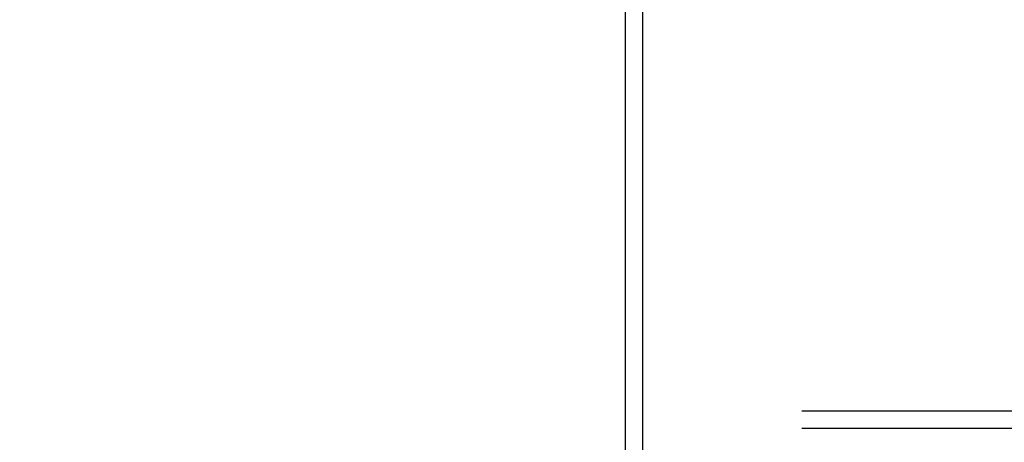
# Model space of a CAD drawing. Header units: metres. Extents: x -13 to 93, y -119 to 25.
# Tile 618 of 656: x -11.42 to -11.132, y -7.472 to -7.349. Entities that reach past the tile are written whole.
import ezdxf
from ezdxf.enums import TextEntityAlignment as Align

# ---------------------------------------------------------------- set-up
doc = ezdxf.new("R2010")
doc.units = ezdxf.units.M
doc.header["$LTSCALE"] = 0.00508
doc.linetypes.add('STYLE_17', pattern=[1.04164, 0.625, -0.20828, 0.06943, -0.13893])
for name, color, linetype, lineweight in [('Keine', 7, 'Continuous', 18), ('Plan-Kopf', 7, 'Continuous', 25), ('Plan-Planrahmen', 7, 'Continuous', 18)]:
    doc.layers.add(name, color=color, linetype=linetype, lineweight=lineweight)
doc.styles.add('Arial', font='ARIAL.TTF')

# ---------------------------------------------------------------- blocks, each defined once
blk = doc.blocks.new('planlayout_50_4')
at = {"color": 3, "linetype": 'Continuous', "lineweight": 5}
blk.add_wipeout([(-0.33845, 0.13977), (-0.33845, -0.79023), (0.93655, -0.79023), (0.93655, 0.13977)], dxfattribs=at).dxf.layer = 'Plan-Planrahmen'
blk = doc.blocks.new('*U1372')
at = {"layer": 'Plan-Planrahmen', "lineweight": 25}
for p, q in [((0.819, 0.1005), (0.819, -0.7405)), ((0.814, 0.0955), (0.814, -0.7355)), ((0.819, -0.1465), (0.814, -0.1465))]:
    blk.add_line(p, q, dxfattribs=at)
blk = doc.blocks.new('planlayout_50_3')
at = {"color": 3, "linetype": 'Continuous', "lineweight": 5}
blk.add_wipeout([(-0.40945, 0.13977), (-0.40945, -0.79023), (0.86555, -0.79023), (0.86555, 0.13977)], dxfattribs=at).dxf.layer = 'Plan-Planrahmen'
at = {"layer": 'Plan-Planrahmen', "color": 7}
blk.add_blockref('*U1372', (0, 0), dxfattribs=at)
blk = doc.blocks.new('*U1356')
for points in [[(-0.11511, 0.20925), (-0.11511, 0.21158), (-0.11998, 0.21158), (-0.11998, 0.20925)], [(-0.09801, 0.20925), (-0.09801, 0.21158), (-0.10288, 0.21158), (-0.10288, 0.20925)], [(-0.14181, 0.19665), (-0.13948, 0.19665), (-0.13948, 0.20152), (-0.14181, 0.20152)], [(-0.0651, 0.19633), (-0.06277, 0.19633), (-0.06277, 0.2012), (-0.0651, 0.2012)], [(-0.14181, 0.18549), (-0.13948, 0.18549), (-0.13948, 0.19036), (-0.14181, 0.19036)], [(-0.0651, 0.18517), (-0.06277, 0.18517), (-0.06277, 0.19003), (-0.0651, 0.19003)], [(-0.14183, 0.1764), (-0.1395, 0.1764), (-0.1395, 0.18127), (-0.14183, 0.18127)], [(-0.06508, 0.17653), (-0.06276, 0.17653), (-0.06276, 0.1814), (-0.06508, 0.1814)], [(-0.1417, 0.15556), (-0.13958, 0.15556), (-0.13958, 0.16043), (-0.1417, 0.16043)], [(-0.06508, 0.15543), (-0.06297, 0.15543), (-0.06297, 0.1603), (-0.06508, 0.1603)], [(-0.1417, 0.13806), (-0.13937, 0.13806), (-0.13937, 0.14293), (-0.1417, 0.14293)], [(-0.06508, 0.13793), (-0.06276, 0.13793), (-0.06276, 0.1428), (-0.06508, 0.1428)], [(-0.11517, 0.12781), (-0.11517, 0.13014), (-0.12004, 0.13014), (-0.12004, 0.12781)], [(-0.09178, 0.12781), (-0.09178, 0.13014), (-0.09665, 0.13014), (-0.09665, 0.12781)]]:
    blk.add_wipeout(points).dxf.layer = 'Plan-Kopf'
at = {"layer": 'Plan-Kopf', "char_height": 0.00303, "attachment_point": 1, "rotation": 90, "line_spacing_factor": 0.967741, "style": 'Arial'}
for s, insert in [('{\\C7;\\l2}', (-0.11916, 0.20925)), ('{\\C7;\\l3}', (-0.10205, 0.20925)), ('{\\C7;\\l2}', (-0.11922, 0.12781)), ('{\\C7;\\l3}', (-0.09583, 0.12781))]:
    blk.add_mtext(s, dxfattribs=dict(at, insert=insert))
at = {"layer": 'Plan-Kopf', "char_height": 0.00303, "attachment_point": 1, "line_spacing_factor": 0.967741, "style": 'Arial'}
for s, insert in [('{\\C7;\\la}', (-0.14181, 0.2007)), ('{\\C7;\\la}', (-0.0651, 0.20038)), ('{\\C7;\\le}', (-0.14181, 0.18954)), ('{\\C7;\\le}', (-0.0651, 0.18921)), ('{\\C7;\\lb}', (-0.14183, 0.18045)), ('{\\C7;\\lb}', (-0.06508, 0.18058)), ('{\\C7;\\lc}', (-0.1417, 0.15961)), ('{\\C7;\\lc}', (-0.06508, 0.15948)), ('{\\C7;\\ld}', (-0.1417, 0.14211)), ('{\\C7;\\ld}', (-0.06508, 0.14198))]:
    blk.add_mtext(s, dxfattribs=dict(at, insert=insert))
for points in [[(-0.14181, 0.15009), (-0.13948, 0.15009), (-0.13948, 0.15496), (-0.14181, 0.15496)], [(-0.0651, 0.14977), (-0.06277, 0.14977), (-0.06277, 0.15463), (-0.0651, 0.15463)]]:
    blk.add_wipeout(points).dxf.layer = 'Plan-Kopf'
for insert in [(-0.14181, 0.15414), (-0.0651, 0.15381)]:
    blk.add_mtext('{\\C7;\\lg}', dxfattribs=dict(at, insert=insert))
for points in [[(-0.11079, 0.20925), (-0.11079, 0.21158), (-0.11565, 0.21158), (-0.11565, 0.20925)], [(-0.11118, 0.12781), (-0.11118, 0.13014), (-0.11605, 0.13014), (-0.11605, 0.12781)]]:
    blk.add_wipeout(points).dxf.layer = 'Plan-Kopf'
at = {"layer": 'Plan-Kopf', "char_height": 0.00303, "attachment_point": 1, "rotation": 90, "line_spacing_factor": 0.967741, "style": 'Arial'}
for insert in [(-0.11483, 0.20925), (-0.11523, 0.12781)]:
    blk.add_mtext('{\\C7;\\l1}', dxfattribs=dict(at, insert=insert))
for points in [[(-0.10619, 0.20925), (-0.10619, 0.21158), (-0.11106, 0.21158), (-0.11106, 0.20925)], [(-0.10659, 0.12781), (-0.10659, 0.13014), (-0.11145, 0.13014), (-0.11145, 0.12781)]]:
    blk.add_wipeout(points).dxf.layer = 'Plan-Kopf'
for insert in [(-0.11024, 0.20925), (-0.11063, 0.12781)]:
    blk.add_mtext('{\\C7;\\l4}', dxfattribs=dict(at, insert=insert))
blk = doc.blocks.new('*U1358')
at = {"layer": 'Plan-Kopf', "char_height": 0.006061, "attachment_point": 5, "line_spacing_factor": 0.967741, "style": 'Arial'}
for s, insert in [('{\\C7;\\lA}', (-0.12142, 0.19549)), ('{\\C7;\\lB}', (-0.10404, 0.19541)), ('{\\C7;\\lC}', (-0.12187, 0.17849)), ('{\\C7;\\lD}', (-0.10404, 0.17859)), ('{\\C7;\\lE}', (-0.12187, 0.16143)), ('{\\C7;\\lF}', (-0.10416, 0.16143)), ('{\\C7;\\lV}', (-0.08586, 0.16126)), ('{\\C7;\\lG}', (-0.12187, 0.14413)), ('{\\C7;\\lH}', (-0.10345, 0.14413)), ('{\\C7;\\lW}', (-0.0857, 0.14396))]:
    blk.add_mtext(s, dxfattribs=dict(at, insert=insert))
blk = doc.blocks.new('*U1359')
at = {"layer": 'Plan-Kopf', "linetype": 'Continuous', "lineweight": 0}
for points in [[(-0.12992, 0.20352), (-0.12115, 0.20352), (-0.12115, 0.18773), (-0.12992, 0.18773)], [(-0.11272, 0.20352), (-0.10395, 0.20352), (-0.10395, 0.18773), (-0.11272, 0.18773)], [(-0.12992, 0.18589), (-0.12115, 0.18589), (-0.12115, 0.1701), (-0.12992, 0.1701)], [(-0.11272, 0.18589), (-0.10395, 0.18589), (-0.10395, 0.1701), (-0.11272, 0.1701)], [(-0.12992, 0.16826), (-0.12115, 0.16826), (-0.12115, 0.15247), (-0.12992, 0.15247)], [(-0.11272, 0.16826), (-0.10395, 0.16826), (-0.10395, 0.15247), (-0.11272, 0.15247)], [(-0.12992, 0.15063), (-0.12115, 0.15063), (-0.12115, 0.13483), (-0.12992, 0.13483)], [(-0.11272, 0.15063), (-0.10395, 0.15063), (-0.10395, 0.13483), (-0.11272, 0.13483)]]:
    blk.add_hatch(color=254, dxfattribs=at).paths.add_polyline_path(points)
at = {"layer": 'Plan-Kopf', "color": 7, "linetype": 'Continuous', "lineweight": 35}
for p, q in [((-0.12992, 0.18599), (-0.11288, 0.20353)), ((-0.12992, 0.20352), (-0.11272, 0.18589)), ((-0.11288, 0.20353), (-0.09475, 0.18589)), ((-0.11272, 0.18589), (-0.09475, 0.20353)), ((-0.12992, 0.18599), (-0.11272, 0.1701)), ((-0.12992, 0.17004), (-0.11272, 0.18589)), ((-0.09475, 0.1701), (-0.11272, 0.18589)), ((-0.09475, 0.18589), (-0.11272, 0.1701)), ((-0.12992, 0.17004), (-0.11272, 0.1506)), ((-0.09475, 0.15063), (-0.11272, 0.1701)), ((-0.11272, 0.15063), (-0.09475, 0.1701)), ((-0.07411, 0.1506), (-0.09475, 0.1701)), ((-0.09475, 0.15063), (-0.07411, 0.17004)), ((-0.12992, 0.13484), (-0.11272, 0.1506)), ((-0.12992, 0.1506), (-0.11272, 0.13484)), ((-0.09434, 0.13484), (-0.11272, 0.1506)), ((-0.09475, 0.1506), (-0.11272, 0.13484)), ((-0.09475, 0.1506), (-0.07411, 0.13484)), ((-0.07411, 0.1506), (-0.09434, 0.13484))]:
    blk.add_line(p, q, dxfattribs=at)
at = {"layer": 'Plan-Kopf', "color": 7, "lineweight": 35}
blk.add_line((-0.12992, 0.15063), (-0.11272, 0.1701), dxfattribs=at)
at = {"layer": 'Plan-Kopf', "color": 7, "linetype": 'Continuous', "lineweight": 35}
for points in [[(-0.12992, 0.20353), (-0.11272, 0.20353), (-0.11272, 0.18589), (-0.12992, 0.18589)], [(-0.11272, 0.20353), (-0.09475, 0.20353), (-0.09475, 0.18589), (-0.11272, 0.18589)], [(-0.12992, 0.18589), (-0.11272, 0.18589), (-0.11272, 0.1701), (-0.12992, 0.1701)], [(-0.11272, 0.18589), (-0.09475, 0.18589), (-0.09475, 0.1701), (-0.11272, 0.1701)], [(-0.11272, 0.1701), (-0.09475, 0.1701), (-0.09475, 0.15063), (-0.11272, 0.15063)], [(-0.09475, 0.1701), (-0.07411, 0.1701), (-0.07411, 0.1506), (-0.09475, 0.1506)], [(-0.12992, 0.1506), (-0.11272, 0.1506), (-0.11272, 0.13484), (-0.12992, 0.13484)], [(-0.11272, 0.1506), (-0.09475, 0.1506), (-0.09475, 0.13484), (-0.11272, 0.13484)], [(-0.09475, 0.1506), (-0.07411, 0.1506), (-0.07411, 0.13484), (-0.09475, 0.13484)]]:
    blk.add_lwpolyline(points, close=True, dxfattribs=at)
at = {"layer": 'Plan-Kopf', "color": 7, "linetype": 'Continuous', "lineweight": 18}
for points in [[(-0.12992, 0.20352), (-0.12115, 0.20352), (-0.12115, 0.18773), (-0.12992, 0.18773)], [(-0.11272, 0.20352), (-0.10395, 0.20352), (-0.10395, 0.18773), (-0.11272, 0.18773)], [(-0.12992, 0.18773), (-0.10395, 0.18773), (-0.10395, 0.18589), (-0.12992, 0.18589)], [(-0.12992, 0.18589), (-0.12115, 0.18589), (-0.12115, 0.1701), (-0.12992, 0.1701)], [(-0.11272, 0.18589), (-0.10395, 0.18589), (-0.10395, 0.1701), (-0.11272, 0.1701)], [(-0.12992, 0.1701), (-0.10395, 0.1701), (-0.10395, 0.16826), (-0.12992, 0.16826)], [(-0.12992, 0.16826), (-0.12115, 0.16826), (-0.12115, 0.15247), (-0.12992, 0.15247)], [(-0.11272, 0.16826), (-0.10395, 0.16826), (-0.10395, 0.15247), (-0.11272, 0.15247)], [(-0.12992, 0.15243), (-0.10395, 0.15243), (-0.10395, 0.15059), (-0.12992, 0.15059)], [(-0.12992, 0.15063), (-0.12115, 0.15063), (-0.12115, 0.13483), (-0.12992, 0.13483)], [(-0.11272, 0.15063), (-0.10395, 0.15063), (-0.10395, 0.13483), (-0.11272, 0.13483)]]:
    blk.add_lwpolyline(points, close=True, dxfattribs=at)
at = {"layer": 'Plan-Kopf', "color": 7, "linetype": 'Continuous'}
blk.add_lwpolyline([(-0.12115, 0.16826), (-0.11272, 0.16826), (-0.11272, 0.15247), (-0.12115, 0.15247)], close=True, dxfattribs=at)
at = {"layer": 'Plan-Kopf', "color": 7}
blk.add_blockref('*U1358', (0, 0), dxfattribs=at)
blk = doc.blocks.new('*U1360')
at = {"layer": 'Plan-Kopf', "linetype": 'STYLE_17', "lineweight": 18}
for p, q in [((-0.11528, 0.20839), (-0.11738, 0.20839)), ((-0.11528, 0.20255), (-0.11528, 0.20839)), ((-0.11528, 0.20839), (-0.11318, 0.20839)), ((-0.10999, 0.20255), (-0.10999, 0.20839)), ((-0.10999, 0.20839), (-0.10789, 0.20839)), ((-0.09895, 0.20839), (-0.10105, 0.20839)), ((-0.09895, 0.20255), (-0.09895, 0.20839)), ((-0.13865, 0.19723), (-0.13865, 0.19933)), ((-0.06634, 0.19723), (-0.06634, 0.19933)), ((-0.13865, 0.19723), (-0.13285, 0.19723)), ((-0.07215, 0.19723), (-0.06634, 0.19723)), ((-0.13865, 0.18672), (-0.13865, 0.18882)), ((-0.06634, 0.18672), (-0.06634, 0.18882)), ((-0.13865, 0.18672), (-0.13285, 0.18672)), ((-0.07215, 0.18672), (-0.06634, 0.18672)), ((-0.13865, 0.17714), (-0.13865, 0.17924)), ((-0.06634, 0.17714), (-0.06634, 0.17924)), ((-0.13865, 0.17714), (-0.13285, 0.17714)), ((-0.07215, 0.17714), (-0.06634, 0.17714)), ((-0.09895, 0.1692), (-0.09895, 0.17504)), ((-0.09895, 0.1692), (-0.09315, 0.1692)), ((-0.09315, 0.16336), (-0.09315, 0.1692)), ((-0.13865, 0.15617), (-0.13865, 0.15827)), ((-0.06634, 0.15617), (-0.06634, 0.15827)), ((-0.13865, 0.15617), (-0.13285, 0.15617)), ((-0.07219, 0.15617), (-0.06639, 0.15617)), ((-0.13865, 0.15147), (-0.13865, 0.15357)), ((-0.06634, 0.15147), (-0.06634, 0.15357)), ((-0.13865, 0.15147), (-0.13285, 0.15147)), ((-0.07215, 0.15147), (-0.06634, 0.15147)), ((-0.13865, 0.13907), (-0.13865, 0.14117)), ((-0.06634, 0.13907), (-0.06634, 0.14117)), ((-0.13865, 0.13907), (-0.13285, 0.13907)), ((-0.07219, 0.13907), (-0.06639, 0.13907)), ((-0.11528, 0.13058), (-0.11528, 0.13706)), ((-0.10999, 0.13058), (-0.10999, 0.13706)), ((-0.09315, 0.13058), (-0.09315, 0.13706)), ((-0.11528, 0.13058), (-0.11738, 0.13058)), ((-0.11528, 0.13058), (-0.11318, 0.13058)), ((-0.10999, 0.13058), (-0.10789, 0.13058)), ((-0.09335, 0.13045), (-0.09545, 0.13045))]:
    blk.add_line(p, q, dxfattribs=at)
blk = doc.blocks.new('S_Plankopf_1_1')
at = {"layer": 'Plan-Kopf'}
for p, q in [((-0.175, 0.58982), (0, 0.58982)), ((0, 0.58982), (0, 0.31282))]:
    blk.add_line(p, q, dxfattribs=at)
at = {"layer": 'Keine', "color": 0, "flags": 1}
for tag, p in [('FL-Nr', (-0.24015, -0.00909)), ('KAT.Bl', (-0.24015, -0.01818)), ('Gehoert_zu_Plan', (-0.24015, -0.02727))]:
    blk.add_attdef(tag, p, '', height=0.00505, dxfattribs=at)
at = {"layer": 'Plan-Kopf', "color": 7, "insert": (-0.06747, 0.57466), "char_height": 0.0022729, "attachment_point": 1, "line_spacing_factor": 0.967741, "style": 'Arial'}
blk.add_mtext('verdeckt / darüber\\Pliegende Bauteile', dxfattribs=at)
blk.add_wipeout([(-0.175, 0.292), (0, 0.292), (0, 0), (-0.175, 0)]).dxf.layer = 'Plan-Kopf'
at = {"layer": 'Plan-Kopf'}
for p, q in [((0, 0.292), (0, 0)), ((-0.14415, 0.25097), (0, 0.25097)), ((-0.14415, 0.22591), (0, 0.22591)), ((-0.14415, 0.2069), (-0.14415, 0.13193)), ((-0.0331, 0.13193), (-0.0331, 0.2069)), ((-0.0331, 0.2069), (-0.0331, 0.13193)), ((-0.0131, 0.13193), (-0.0131, 0.2069)), ((-0.14415, 0.10081), (0, 0.10081)), ((-0.14415, 0.07904), (0, 0.07904)), ((-0.14415, 0.05726), (0, 0.05726)), ((-0.00052, 0.03499), (-0.14363, 0.03499)), ((-0.00052, 0.03499), (-0.00052, 0.01139)), ((0, 0.01087), (-0.14415, 0.01087)), ((-0.14415, 0.00543), (0, 0.00543)), ((-0.175, 0), (0, 0))]:
    blk.add_line(p, q, dxfattribs=at)
for points in [[(-0.175, 0.292), (0, 0.292), (0, 0), (-0.175, 0)], [(-0.02909, 0.16061), (-0.02309, 0.19861), (-0.01709, 0.16061)]]:
    blk.add_lwpolyline(points, close=True, dxfattribs=at)
at = {"layer": 'Plan-Kopf', "style": 'Arial'}
for tag, height, p in [('Plannummer', 0.00505, (-0.1441, 0.28202)), ('Planinhalt', 0.00505, (-0.14416, 0.24355)), ('Planungsphase', 0.00354, (-0.14408, 0.21887))]:
    blk.add_attdef(tag, text='', height=height, dxfattribs=at).set_placement(p, align=Align.TOP_LEFT)
for tag, p in [('Gezeichnet', (-0.13028, 0.00215)), ('Maßstab', (-0.11216, 0.00218)), ('Format', (-0.09928, 0.00214)), ('Index_Stand', (-0.08627, 0.00212)), ('Index', (-0.06815, 0.00215)), ('Blatt___Blatt', (-0.05613, 0.00214)), ('Aks', (-0.01113, 0.00215)), ('Datum', (-0.14329, 0.00211))]:
    blk.add_attdef(tag, text='', height=0.00152, dxfattribs=at).set_placement(p, align=Align.MIDDLE_LEFT)
at = {"layer": 'Plan-Kopf', "color": 7}
blk.add_blockref('*U1356', (0, 0), dxfattribs=at)
for points in [[(-0.14416, 0.24604), (-0.12243, 0.24604), (-0.12243, 0.2501), (-0.14416, 0.2501)], [(-0.14408, 0.22095), (-0.11272, 0.22095), (-0.11272, 0.22501), (-0.14408, 0.22501)], [(-0.02067, 0.16156), (-0.02067, 0.17989), (-0.02554, 0.17989), (-0.02554, 0.16156)], [(-0.05595, 0.10193), (-0.02013, 0.10193), (-0.02013, 0.10923), (-0.05595, 0.10923)], [(-0.05593, 0.0801), (-0.02012, 0.0801), (-0.02012, 0.0874), (-0.05593, 0.0874)], [(-0.05599, 0.05833), (-0.02017, 0.05833), (-0.02017, 0.06563), (-0.05599, 0.06563)], [(-0.05593, 0.03649), (-0.02012, 0.03649), (-0.02012, 0.04379), (-0.05593, 0.04379)], [(-0.05587, 0.01704), (-0.01089, 0.01704), (-0.01089, 0.03165), (-0.05587, 0.03165)], [(-0.06798, 0.00744), (-0.06045, 0.00744), (-0.06045, 0.01028), (-0.06798, 0.01028)], [(-0.05659, 0.00754), (-0.04054, 0.00754), (-0.04054, 0.01038), (-0.05659, 0.01038)], [(-0.037, 0.00751), (-0.02974, 0.00751), (-0.02974, 0.01035), (-0.037, 0.01035)], [(-0.02414, 0.00753), (-0.01564, 0.00753), (-0.01564, 0.01037), (-0.02414, 0.01037)], [(-0.01156, 0.00745), (-0.00662, 0.00745), (-0.00662, 0.01029), (-0.01156, 0.01029)], [(-0.03724, 0.00094), (-0.03373, 0.00094), (-0.03373, 0.00338), (-0.03724, 0.00338)], [(-0.0242, 0.00094), (-0.01774, 0.00094), (-0.01774, 0.00338), (-0.0242, 0.00338)]]:
    blk.add_wipeout(points).dxf.layer = 'Plan-Kopf'
at = {"layer": 'Plan-Kopf'}
for p, q in [((-0.14415, 0.2069), (-0.0131, 0.2069)), ((-0.0131, 0.13193), (-0.14415, 0.13193)), ((0, 0.03551), (-0.14415, 0.03551)), ((-0.14363, 0.01139), (-0.00052, 0.01139)), ((-0.05699, 0.01086), (-0.05699, 0)), ((-0.038, 0.01086), (-0.038, 0)), ((-0.025, 0.01086), (-0.025, 0)), ((-0.012, 0.01086), (-0.012, 0))]:
    blk.add_line(p, q, dxfattribs=at)
at = {"layer": 'Plan-Kopf', "color": 7}
for name in ['*U1360', '*U1359']:
    blk.add_blockref(name, (0, 0), dxfattribs=at)
at = {"layer": 'Plan-Kopf', "line_spacing_factor": 0.967741, "style": 'Arial'}
for s, insert, char_height, attachment_point in [('{\\C7;\\lPLANINHALT}', (-0.14416, 0.24807), 0.0025254, 4), ('{\\C7;\\lPLANUNGSPHASE}', (-0.14408, 0.22298), 0.0025254, 4), ('{\\C7;\\lEmmy-Noether-Strasse 2\\P80992 M}{\\C7;\\lue}{\\C7;\\lnchen}', (-0.05595, 0.10203), 0.0022729, 7), ('{\\C7;\\lEmmy-Noether-Strasse 2\\P80992 M}{\\C7;\\lue}{\\C7;\\lnchen}', (-0.05593, 0.0802), 0.0022729, 7), ('{\\C7;\\lEmmy-Noether-Strasse 2\\P80992 M}{\\C7;\\lue}{\\C7;\\lnchen}', (-0.05599, 0.05842), 0.0022729, 7), ('{\\C7;\\lEmmy-Noether-Strasse 2\\P80992 M}{\\C7;\\lue}{\\C7;\\lnchen}', (-0.05593, 0.03659), 0.0022729, 7), ('{\\C7;\\lINDEX}', (-0.06798, 0.00886), 0.0017678, 4), ('{\\C7;\\lBLATT/BLATT}', (-0.05659, 0.00896), 0.0017678, 4), ('{\\C7;\\lFL-NR}', (-0.037, 0.00893), 0.0017678, 4), ('{\\C7;\\lKAT.BL}', (-0.02414, 0.00895), 0.0017678, 4), ('{\\C7;\\lAKS}', (-0.01156, 0.00887), 0.0017678, 4), ('{\\C7;\\l416}', (-0.03724, 0.00216), 0.0015152, 4), ('{\\C7;\\l335,93}', (-0.0242, 0.00216), 0.0015152, 4)]:
    blk.add_mtext(s, dxfattribs=dict(at, insert=insert, char_height=char_height, attachment_point=attachment_point))
at = {"layer": 'Plan-Kopf', "insert": (-0.02471, 0.16156), "char_height": 0.0030305, "attachment_point": 1, "rotation": 90, "line_spacing_factor": 0.967741, "style": 'Arial'}
blk.add_mtext('{\\C7;\\lNORDEN}', dxfattribs=at)
at = {"layer": 'Plan-Kopf', "insert": (-0.05587, 0.03103), "char_height": 0.00227287, "width": 0.0449758, "attachment_point": 1, "line_spacing_factor": 0.967741, "style": 'Arial'}
blk.add_mtext('{\\C7;\\lImmenhofer Str}{\\C7;\\lasse }{\\C7;\\l  }{\\C7;\\l }{\\C7;\\l    }{\\C7;\\l47}{\\C7;\\l  \\P7018}{\\C7;\\l0}{\\C7;\\l }{\\C7;\\l }{\\C7;\\l }{\\C7;\\l }{\\C7;\\l }{\\C7;\\l }{\\C7;\\l  }{\\C7;\\l        }{\\C7;\\l   }{\\C7;\\l }{\\C7;\\l }{\\C7;\\lS}{\\C7;\\lt}{\\C7;\\lu}{\\C7;\\lt}{\\C7;\\lt}{\\C7;\\lg}{\\C7;\\lar}{\\C7;\\lt \\PTel.}{\\C7;\\l }{\\C7;\\l }{\\C7;\\l }{\\C7;\\l         }{\\C7;\\l0711}{\\C7;\\l-}{\\C7;\\l90709}{\\C7;\\l5}{\\C7;\\l-}{\\C7;\\l  }{\\C7;\\l0 \\PFax.}{\\C7;\\l }{\\C7;\\l }{\\C7;\\l         }{\\C7;\\l0711}{\\C7;\\l-}{\\C7;\\l90}{\\C7;\\l70}{\\C7;\\l95}{\\C7;\\l-}{\\C7;\\l10 }', dxfattribs=at)
blk.add_wipeout([(-0.0557, 0.01407), (-0.00539, 0.01407), (-0.00539, 0.01691), (-0.0557, 0.01691)]).dxf.layer = 'Plan-Kopf'
at = {"layer": 'Plan-Kopf', "insert": (-0.0557, 0.01643), "char_height": 0.00176779, "width": 0.0503064, "attachment_point": 1, "line_spacing_factor": 0.967741, "style": 'Arial'}
blk.add_mtext('{\\C7;\\lmtz}{\\C7;\\l  }{\\C7;\\l    }{\\C7;\\l@}{\\C7;\\l  }{\\C7;\\l }{\\C7;\\l }{\\C7;\\l }{\\C7;\\l  }{\\C7;\\l }{\\C7;\\lh4a}{\\C7;\\l }{\\C7;\\l-}{\\C7;\\l }{\\C7;\\larchitekten}{\\C7;\\l }{\\C7;\\l.}{\\C7;\\l }{\\C7;\\lde}', dxfattribs=at)
blk = doc.blocks.new('*U1374')
at = {"layer": 'Plan-Planrahmen', "lineweight": 25}
for p, q in [((0.885, -0.6705), (-0.274, -0.6705)), ((0.335, -0.6705), (0.335, -0.6755)), ((0.89, -0.6755), (-0.299, -0.6755))]:
    blk.add_line(p, q, dxfattribs=at)
blk = doc.blocks.new('planlayout_50_2')
at = {"color": 3, "linetype": 'Continuous', "lineweight": 5}
blk.add_wipeout([(-0.33845, 0.20477), (-0.33845, -0.72523), (0.93655, -0.72523), (0.93655, 0.20477)], dxfattribs=at).dxf.layer = 'Plan-Planrahmen'
at = {"layer": 'Plan-Planrahmen', "color": 7}
blk.add_blockref('*U1374', (0, 0), dxfattribs=at)
blk = doc.blocks.new('*U1376')
at = {"layer": 'Plan-Planrahmen', "lineweight": 25}
for p, q in [((0.819, 0.1655), (0.819, -0.6755)), ((0.814, 0.1605), (0.814, -0.6705)), ((0.814, -0.6705), (-0.345, -0.6705)), ((0.819, -0.6755), (-0.37, -0.6755))]:
    blk.add_line(p, q, dxfattribs=at)
blk = doc.blocks.new('planlayout_50_1')
at = {"color": 3, "linetype": 'Continuous', "lineweight": 5}
blk.add_wipeout([(-0.40945, 0.20477), (-0.40945, -0.72523), (0.86555, -0.72523), (0.86555, 0.20477)], dxfattribs=at).dxf.layer = 'Plan-Planrahmen'
at = {"layer": 'Plan-Planrahmen', "color": 7}
blk.add_blockref('*U1376', (0, 0), dxfattribs=at)

msp = doc.modelspace()

# ---------------------------------------------------------------- block references
at = {"layer": 'Plan-Planrahmen', "color": 7}
msp.add_blockref('planlayout_50_4', (-11.60436427, -7.30273174), dxfattribs=at)

# ---------------------------------------------------------------- next in the draw order: block references
msp.add_blockref('planlayout_50_3', (-12.16536427, -7.30273174), dxfattribs=at)

# ---------------------------------------------------------------- next in the draw order: block references
at = {"layer": 'Plan-Kopf', "color": 7}
msp.add_blockref('S_Plankopf_1_1', (-11.35136427, -8.03823174), dxfattribs=at)

# ---------------------------------------------------------------- next in the draw order: block references
at = {"layer": 'Plan-Planrahmen', "color": 7}
msp.add_blockref('planlayout_50_2', (-11.60436427, -6.79273174), dxfattribs=at)

# ---------------------------------------------------------------- next in the draw order: block references
msp.add_blockref('planlayout_50_1', (-12.16536427, -6.79273174), dxfattribs=at)

# ---------------------------------------------------------------- next in the draw order: block references
at = {"layer": 'Plan-Kopf', "color": 7}
ref = msp.add_blockref('S_Plankopf_1_1', (-11.35136427, -7.46323174), dxfattribs=at)
ref.add_attrib('Index', 'A4', dxfattribs={"height": 0.001515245, "style": 'Arial'}).set_placement((-11.41951088, -7.46107767), align=Align.MIDDLE_LEFT)
ref.add_attrib('Blatt___Blatt', '01/01', dxfattribs={"height": 0.001515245, "style": 'Arial'}).set_placement((-11.40749885, -7.4610877), align=Align.MIDDLE_LEFT)

# ---------------------------------------------------------------- next in the draw order: block references
at = {"layer": 'Plan-Planrahmen', "color": 7}
msp.add_blockref('planlayout_50_1', (-12.05704, -6.93111333), dxfattribs=at)

# ---------------------------------------------------------------- next in the draw order: block references
at = {"layer": 'Plan-Kopf', "color": 7}
ref = msp.add_blockref('S_Plankopf_1_1', (-11.24304, -7.60161333), dxfattribs=at)
ref.add_attrib('Planungsphase', 'AUSFÜHRUNGSPLANNUNG (LPH 5)', dxfattribs={"height": 0.0035355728, "style": 'Arial'}).set_placement((-11.38711698, -7.38274586), align=Align.TOP_LEFT)
ref.add_attrib('Planinhalt', 'ERDGESCHOSS', dxfattribs={"height": 0.0050508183, "style": 'Arial'}).set_placement((-11.38720272, -7.35806559), align=Align.TOP_LEFT)

# ---------------------------------------------------------------- next in the draw order: linework, layer by layer
at = {"layer": 'Plan-Kopf', "color": 7, "lineweight": 100}
msp.add_lwpolyline([(-11.38575744, -7.39687737), (-11.33130645, -7.39687737), (-11.33130645, -7.43862313), (-11.38575744, -7.43862313)], close=True, dxfattribs=at)

# ---------------------------------------------------------------- next in the draw order: texts
at = {"layer": 'Plan-Kopf', "color": 92, "insert": (-11.3107531, -7.35737659), "char_height": 0.0070711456, "attachment_point": 1, "line_spacing_factor": 0.967741, "style": 'Arial'}
msp.add_mtext('{\\C1;\\lVORABZUG}', dxfattribs=at)

# ---------------------------------------------------------------- next in the draw order: block references
at = {"layer": 'Plan-Planrahmen', "color": 7}
msp.add_blockref('planlayout_50_1', (-12.05704, -7.4305), dxfattribs=at)

doc.saveas('drawing.dxf')
